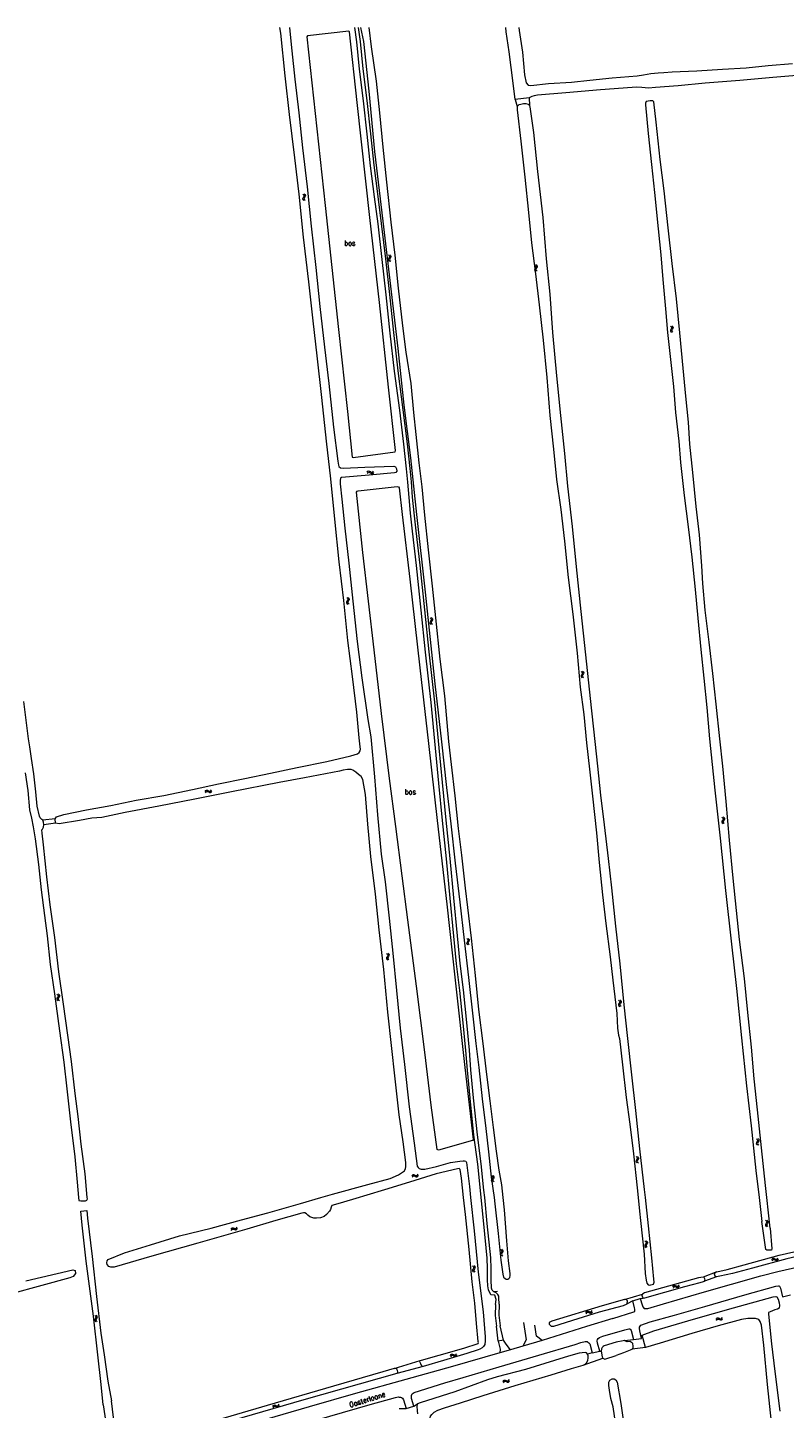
# Model space of a CAD drawing. Header units: metres. Extents: x 189705 to 199106, y 581686 to 588448.
# Tile 415 of 555: x 196269 to 196559, y 587919 to 588448. Entities that reach past the tile are written whole.
import ezdxf

# ---------------------------------------------------------------- set-up
doc = ezdxf.new("R2010")
doc.units = ezdxf.units.M
doc.layers.add('B-WA-OG-GBKN-G', color=7, linetype='Continuous', lineweight=18)
doc.styles.add('Style-STANDARD', font='STANDARD.shx')

msp = doc.modelspace()

# ---------------------------------------------------------------- linework, layer by layer
at = {"layer": 'B-WA-OG-GBKN-G'}
for p, q in [((196374.242, 588383.14), (196374.029, 588382.792)), ((196374.044, 588384.374), (196374.353, 588384.108)), ((196374.453, 588383.497), (196374.242, 588383.14)), ((196374.353, 588384.108), (196374.508, 588383.819)), ((196374.508, 588383.819), (196374.453, 588383.497)), ((196374.733, 588383.219), (196374.522, 588382.869)), ((196374.535, 588384.451), (196374.846, 588384.187)), ((196374.944, 588383.566), (196374.733, 588383.219)), ((196374.846, 588384.187), (196375.002, 588383.9)), ((196375.002, 588383.9), (196374.944, 588383.566)), ((196374.029, 588382.792), (196373.97, 588382.468)), ((196373.97, 588382.468), (196374.13, 588382.171)), ((196374.13, 588382.171), (196374.441, 588381.906)), ((196374.522, 588382.869), (196374.463, 588382.545)), ((196374.463, 588382.545), (196374.62, 588382.248)), ((196374.62, 588382.248), (196374.931, 588381.983)), ((196406.84, 588359.498), (196406.785, 588359.173)), ((196406.785, 588359.173), (196406.947, 588358.878)), ((196406.838, 588361.08), (196407.15, 588360.818)), ((196407.05, 588359.848), (196406.84, 588359.498)), ((196406.947, 588358.878), (196407.261, 588358.616)), ((196407.256, 588360.208), (196407.05, 588359.848)), ((196407.15, 588360.818), (196407.308, 588360.53)), ((196407.308, 588360.53), (196407.256, 588360.208)), ((196407.332, 588359.58), (196407.276, 588359.256)), ((196407.276, 588359.256), (196407.437, 588358.96)), ((196407.328, 588361.162), (196407.641, 588360.902)), ((196407.539, 588359.932), (196407.332, 588359.58)), ((196407.437, 588358.96), (196407.751, 588358.699)), ((196407.747, 588360.282), (196407.539, 588359.932)), ((196407.641, 588360.902), (196407.801, 588360.617)), ((196407.801, 588360.617), (196407.747, 588360.282)), ((196462.922, 588357.32), (196463.233, 588357.058)), ((196463.233, 588357.058), (196463.39, 588356.769)), ((196463.39, 588356.769), (196463.338, 588356.447)), ((196463.411, 588357.402), (196463.725, 588357.141)), ((196463.725, 588357.141), (196463.884, 588356.855)), ((196463.884, 588356.855), (196463.829, 588356.521)), ((196462.921, 588355.738), (196462.865, 588355.414)), ((196462.865, 588355.414), (196463.027, 588355.118)), ((196463.131, 588356.088), (196462.921, 588355.738)), ((196463.027, 588355.118), (196463.34, 588354.856)), ((196463.338, 588356.447), (196463.131, 588356.088)), ((196463.413, 588355.82), (196463.357, 588355.496)), ((196463.357, 588355.496), (196463.517, 588355.2)), ((196463.621, 588356.171), (196463.413, 588355.82)), ((196463.517, 588355.2), (196463.83, 588354.937)), ((196463.829, 588356.521), (196463.621, 588356.171)), ((196514.995, 588332.275), (196514.937, 588331.951)), ((196514.937, 588331.951), (196515.098, 588331.655)), ((196515.208, 588332.624), (196514.995, 588332.275)), ((196515.006, 588333.857), (196515.316, 588333.593)), ((196515.098, 588331.655), (196515.41, 588331.39)), ((196515.417, 588332.982), (196515.208, 588332.624)), ((196515.316, 588333.593), (196515.471, 588333.304)), ((196515.471, 588333.304), (196515.417, 588332.982)), ((196515.488, 588332.354), (196515.43, 588332.03)), ((196515.43, 588332.03), (196515.588, 588331.733)), ((196515.698, 588332.704), (196515.488, 588332.354)), ((196515.496, 588333.936), (196515.808, 588333.673)), ((196515.588, 588331.733), (196515.9, 588331.469)), ((196515.908, 588333.053), (196515.698, 588332.704)), ((196515.808, 588333.673), (196515.965, 588333.386)), ((196515.965, 588333.386), (196515.908, 588333.053)), ((196398.694, 588277.942), (196398.973, 588278.24)), ((196398.747, 588277.448), (196399.028, 588277.744)), ((196398.973, 588278.24), (196399.268, 588278.382)), ((196399.028, 588277.744), (196399.324, 588277.884)), ((196399.268, 588278.382), (196399.598, 588278.307)), ((196399.324, 588277.884), (196399.643, 588277.813)), ((196399.598, 588278.307), (196399.935, 588278.079)), ((196399.643, 588277.813), (196399.99, 588277.585)), ((196399.935, 588278.079), (196400.274, 588277.851)), ((196399.99, 588277.585), (196400.326, 588277.355)), ((196400.274, 588277.851), (196400.594, 588277.776)), ((196400.326, 588277.355), (196400.647, 588277.281)), ((196400.594, 588277.776), (196400.899, 588277.919)), ((196400.647, 588277.281), (196400.952, 588277.425)), ((196400.899, 588277.919), (196401.179, 588278.217)), ((196400.952, 588277.425), (196401.232, 588277.723)), ((196390.848, 588229.809), (196391.158, 588229.545)), ((196391.338, 588229.888), (196391.65, 588229.625)), ((196391.65, 588229.625), (196391.807, 588229.338)), ((196390.837, 588228.227), (196390.779, 588227.903)), ((196390.779, 588227.903), (196390.94, 588227.607)), ((196391.05, 588228.576), (196390.837, 588228.227)), ((196390.94, 588227.607), (196391.252, 588227.342)), ((196391.259, 588228.934), (196391.05, 588228.576)), ((196391.158, 588229.545), (196391.313, 588229.256)), ((196391.313, 588229.256), (196391.259, 588228.934)), ((196391.33, 588228.306), (196391.272, 588227.982)), ((196391.272, 588227.982), (196391.43, 588227.685)), ((196391.54, 588228.656), (196391.33, 588228.306)), ((196391.43, 588227.685), (196391.742, 588227.421)), ((196391.75, 588229.005), (196391.54, 588228.656)), ((196391.807, 588229.338), (196391.75, 588229.005)), ((196422.801, 588220.493), (196422.747, 588220.169)), ((196422.747, 588220.169), (196422.911, 588219.874)), ((196422.794, 588222.075), (196423.107, 588221.814)), ((196423.01, 588220.844), (196422.801, 588220.493)), ((196422.911, 588219.874), (196423.225, 588219.613)), ((196423.215, 588221.205), (196423.01, 588220.844)), ((196423.107, 588221.814), (196423.266, 588221.527)), ((196423.266, 588221.527), (196423.215, 588221.205)), ((196423.293, 588220.577), (196423.239, 588220.253)), ((196423.239, 588220.253), (196423.4, 588219.958)), ((196423.284, 588222.159), (196423.598, 588221.9)), ((196423.499, 588220.93), (196423.293, 588220.577)), ((196423.4, 588219.958), (196423.715, 588219.697)), ((196423.705, 588221.281), (196423.499, 588220.93)), ((196423.598, 588221.9), (196423.759, 588221.615)), ((196423.759, 588221.615), (196423.705, 588221.281)), ((196480.733, 588199.95), (196480.677, 588199.625)), ((196480.677, 588199.625), (196480.838, 588199.329)), ((196480.944, 588200.299), (196480.733, 588199.95)), ((196480.737, 588201.532), (196481.048, 588201.268)), ((196480.838, 588199.329), (196481.151, 588199.066)), ((196481.152, 588200.658), (196480.944, 588200.299)), ((196481.048, 588201.268), (196481.205, 588200.98)), ((196481.205, 588200.98), (196481.152, 588200.658)), ((196481.225, 588200.03), (196481.169, 588199.706)), ((196481.169, 588199.706), (196481.328, 588199.41)), ((196481.434, 588200.381), (196481.225, 588200.03)), ((196481.227, 588201.612), (196481.54, 588201.351)), ((196481.328, 588199.41), (196481.641, 588199.147)), ((196481.643, 588200.73), (196481.434, 588200.381)), ((196481.54, 588201.351), (196481.698, 588201.065)), ((196481.698, 588201.065), (196481.643, 588200.73)), ((196336.643, 588155.572), (196336.881, 588155.903)), ((196336.881, 588155.903), (196337.156, 588156.081)), ((196336.999, 588155.418), (196337.276, 588155.595)), ((196337.156, 588156.081), (196337.493, 588156.05)), ((196337.276, 588155.595), (196337.6, 588155.565)), ((196337.493, 588156.05), (196337.856, 588155.867)), ((196337.6, 588155.565), (196337.973, 588155.384)), ((196337.856, 588155.867), (196338.221, 588155.684)), ((196338.221, 588155.684), (196338.549, 588155.65)), ((196338.549, 588155.65), (196338.833, 588155.831)), ((196338.833, 588155.831), (196339.073, 588156.162)), ((196338.948, 588155.348), (196339.188, 588155.679)), ((196336.759, 588155.089), (196336.999, 588155.418)), ((196337.973, 588155.384), (196338.337, 588155.199)), ((196338.337, 588155.199), (196338.664, 588155.165)), ((196338.664, 588155.165), (196338.948, 588155.348)), ((196534.718, 588145.73), (196535.028, 588145.466)), ((196535.028, 588145.466), (196535.184, 588145.177)), ((196535.184, 588145.177), (196535.13, 588144.855)), ((196535.208, 588145.809), (196535.52, 588145.547)), ((196535.52, 588145.547), (196535.678, 588145.26)), ((196535.678, 588145.26), (196535.621, 588144.926)), ((196534.709, 588144.148), (196534.651, 588143.824)), ((196534.651, 588143.824), (196534.812, 588143.528)), ((196534.921, 588144.497), (196534.709, 588144.148)), ((196534.812, 588143.528), (196535.124, 588143.264)), ((196535.13, 588144.855), (196534.921, 588144.497)), ((196535.201, 588144.227), (196535.144, 588143.903)), ((196535.144, 588143.903), (196535.303, 588143.607)), ((196535.411, 588144.578), (196535.201, 588144.227)), ((196535.303, 588143.607), (196535.615, 588143.342)), ((196535.621, 588144.926), (196535.411, 588144.578)), ((196436.898, 588097.64), (196436.839, 588097.316)), ((196437.11, 588097.988), (196436.898, 588097.64)), ((196436.91, 588099.222), (196437.219, 588098.957)), ((196437.32, 588098.346), (196437.11, 588097.988)), ((196437.219, 588098.957), (196437.374, 588098.667)), ((196437.374, 588098.667), (196437.32, 588098.346)), ((196437.39, 588097.718), (196437.332, 588097.394)), ((196437.332, 588097.394), (196437.49, 588097.097)), ((196437.601, 588098.068), (196437.39, 588097.718)), ((196437.4, 588099.3), (196437.711, 588099.037)), ((196437.811, 588098.416), (196437.601, 588098.068)), ((196437.711, 588099.037), (196437.868, 588098.75)), ((196437.868, 588098.75), (196437.811, 588098.416)), ((196406.36, 588092.269), (196406.149, 588091.92)), ((196406.154, 588093.502), (196406.465, 588093.238)), ((196406.568, 588092.628), (196406.36, 588092.269)), ((196406.465, 588093.238), (196406.621, 588092.949)), ((196406.621, 588092.949), (196406.568, 588092.628)), ((196406.85, 588092.351), (196406.641, 588092)), ((196406.644, 588093.582), (196406.957, 588093.32)), ((196407.059, 588092.7), (196406.85, 588092.351)), ((196406.957, 588093.32), (196407.115, 588093.034)), ((196407.115, 588093.034), (196407.059, 588092.7)), ((196436.839, 588097.316), (196437, 588097.019)), ((196437, 588097.019), (196437.311, 588096.754)), ((196437.49, 588097.097), (196437.802, 588096.832)), ((196406.149, 588091.92), (196406.092, 588091.596)), ((196406.092, 588091.596), (196406.253, 588091.299)), ((196406.253, 588091.299), (196406.565, 588091.036)), ((196406.641, 588092), (196406.584, 588091.676)), ((196406.584, 588091.676), (196406.743, 588091.379)), ((196406.743, 588091.379), (196407.056, 588091.116)), ((196279.794, 588076.33), (196279.741, 588076.005)), ((196279.783, 588077.912), (196280.096, 588077.652)), ((196280.002, 588076.681), (196279.794, 588076.33)), ((196280.206, 588077.042), (196280.002, 588076.681)), ((196280.096, 588077.652), (196280.256, 588077.365)), ((196280.256, 588077.365), (196280.206, 588077.042)), ((196280.286, 588076.415), (196280.232, 588076.091)), ((196280.272, 588077.997), (196280.587, 588077.739)), ((196280.491, 588076.769), (196280.286, 588076.415)), ((196280.696, 588077.12), (196280.491, 588076.769)), ((196280.587, 588077.739), (196280.748, 588077.454)), ((196280.748, 588077.454), (196280.696, 588077.12)), ((196279.741, 588076.005), (196279.906, 588075.711)), ((196279.906, 588075.711), (196280.221, 588075.451)), ((196280.232, 588076.091), (196280.395, 588075.796)), ((196280.395, 588075.796), (196280.71, 588075.536)), ((196495.103, 588074.093), (196495.048, 588073.768)), ((196495.048, 588073.768), (196495.211, 588073.473)), ((196495.097, 588075.675), (196495.41, 588075.413)), ((196495.311, 588074.443), (196495.103, 588074.093)), ((196495.211, 588073.473), (196495.526, 588073.212)), ((196495.517, 588074.803), (196495.311, 588074.443)), ((196495.41, 588075.413), (196495.568, 588075.126)), ((196495.568, 588075.126), (196495.517, 588074.803)), ((196495.594, 588074.176), (196495.54, 588073.852)), ((196495.54, 588073.852), (196495.701, 588073.556)), ((196495.587, 588075.758), (196495.901, 588075.499)), ((196495.801, 588074.528), (196495.594, 588074.176)), ((196495.701, 588073.556), (196496.015, 588073.295)), ((196496.008, 588074.879), (196495.801, 588074.528)), ((196495.901, 588075.499), (196496.061, 588075.213)), ((196496.061, 588075.213), (196496.008, 588074.879)), ((196547.915, 588020.966), (196547.859, 588020.641)), ((196547.859, 588020.641), (196548.02, 588020.345)), ((196548.126, 588021.315), (196547.915, 588020.966)), ((196547.919, 588022.548), (196548.23, 588022.284)), ((196548.02, 588020.345), (196548.333, 588020.082)), ((196548.334, 588021.674), (196548.126, 588021.315)), ((196548.23, 588022.284), (196548.387, 588021.996)), ((196548.387, 588021.996), (196548.334, 588021.674)), ((196548.407, 588021.046), (196548.351, 588020.722)), ((196548.351, 588020.722), (196548.51, 588020.426)), ((196548.616, 588021.397), (196548.407, 588021.046)), ((196548.409, 588022.628), (196548.722, 588022.367)), ((196548.51, 588020.426), (196548.823, 588020.163)), ((196548.825, 588021.746), (196548.616, 588021.397)), ((196548.722, 588022.367), (196548.88, 588022.081)), ((196548.88, 588022.081), (196548.825, 588021.746)), ((196501.782, 588014.129), (196501.727, 588013.804)), ((196501.727, 588013.804), (196501.889, 588013.509)), ((196501.78, 588015.711), (196502.092, 588015.449)), ((196501.992, 588014.479), (196501.782, 588014.129)), ((196501.889, 588013.509), (196502.203, 588013.247)), ((196502.198, 588014.839), (196501.992, 588014.479)), ((196502.092, 588015.449), (196502.25, 588015.161)), ((196502.25, 588015.161), (196502.198, 588014.839)), ((196502.274, 588014.211), (196502.218, 588013.887)), ((196502.218, 588013.887), (196502.379, 588013.591)), ((196502.27, 588015.793), (196502.583, 588015.533)), ((196502.481, 588014.563), (196502.274, 588014.211)), ((196502.379, 588013.591), (196502.693, 588013.33)), ((196502.689, 588014.913), (196502.481, 588014.563)), ((196502.583, 588015.533), (196502.743, 588015.248)), ((196502.743, 588015.248), (196502.689, 588014.913)), ((196415.816, 588008.274), (196416.038, 588008.616)), ((196415.955, 588007.797), (196416.179, 588008.137)), ((196416.038, 588008.616), (196416.304, 588008.807)), ((196416.179, 588008.137), (196416.447, 588008.327)), ((196416.304, 588008.807), (196416.642, 588008.792)), ((196416.447, 588008.327), (196416.773, 588008.313)), ((196416.642, 588008.792), (196417.014, 588008.626)), ((196416.773, 588008.313), (196417.154, 588008.15)), ((196417.014, 588008.626), (196417.387, 588008.461)), ((196417.154, 588008.15), (196417.526, 588007.982)), ((196417.387, 588008.461), (196417.716, 588008.443)), ((196417.526, 588007.982), (196417.854, 588007.965)), ((196417.716, 588008.443), (196417.991, 588008.637)), ((196417.854, 588007.965), (196418.129, 588008.16)), ((196417.991, 588008.637), (196418.215, 588008.979)), ((196418.129, 588008.16), (196418.353, 588008.502)), ((196446.785, 588008.13), (196446.477, 588008.398)), ((196446.664, 588007.16), (196446.878, 588007.508)), ((196446.94, 588007.831), (196446.785, 588008.13)), ((196446.878, 588007.508), (196446.94, 588007.831)), ((196447.276, 588008.202), (196446.968, 588008.47)), ((196447.155, 588007.234), (196447.371, 588007.58)), ((196447.433, 588007.903), (196447.276, 588008.202)), ((196447.371, 588007.58), (196447.433, 588007.903)), ((196446.388, 588006.481), (196446.449, 588006.814)), ((196446.542, 588006.192), (196446.388, 588006.481)), ((196446.449, 588006.814), (196446.664, 588007.16)), ((196446.85, 588005.926), (196446.542, 588006.192)), ((196446.883, 588006.558), (196446.941, 588006.879)), ((196447.035, 588006.267), (196446.883, 588006.558)), ((196446.941, 588006.879), (196447.155, 588007.234)), ((196447.342, 588005.998), (196447.035, 588006.267)), ((196346.473, 587987.847), (196346.68, 587988.198)), ((196346.633, 587987.377), (196346.842, 587987.727)), ((196346.68, 587988.198), (196346.936, 587988.402)), ((196346.842, 587987.727), (196347.101, 587987.928)), ((196346.936, 587988.402), (196347.275, 587988.401)), ((196347.101, 587987.928), (196347.427, 587987.929)), ((196347.275, 587988.401), (196347.654, 587988.252)), ((196347.427, 587987.929), (196347.815, 587987.782)), ((196347.654, 587988.252), (196348.034, 587988.104)), ((196347.815, 587987.782), (196348.194, 587987.631)), ((196348.034, 587988.104), (196348.363, 587988.101)), ((196348.194, 587987.631), (196348.523, 587987.628)), ((196348.363, 587988.101), (196348.629, 587988.307)), ((196348.523, 587987.628), (196348.789, 587987.836)), ((196348.629, 587988.307), (196348.838, 587988.658)), ((196348.789, 587987.836), (196348.997, 587988.188)), ((196551.42, 587989.721), (196551.364, 587989.397)), ((196551.364, 587989.397), (196551.525, 587989.101)), ((196551.63, 587990.071), (196551.42, 587989.721)), ((196551.422, 587991.303), (196551.734, 587991.04)), ((196551.525, 587989.101), (196551.839, 587988.838)), ((196551.838, 587990.43), (196551.63, 587990.071)), ((196551.734, 587991.04), (196551.89, 587990.752)), ((196551.89, 587990.752), (196551.838, 587990.43)), ((196551.912, 587989.803), (196551.856, 587989.478)), ((196551.856, 587989.478), (196552.015, 587989.182)), ((196551.912, 587991.384), (196552.225, 587991.123)), ((196552.12, 587990.154), (196551.912, 587989.803)), ((196552.015, 587989.182), (196552.329, 587988.919)), ((196552.329, 587990.503), (196552.12, 587990.154)), ((196552.225, 587991.123), (196552.384, 587990.837)), ((196552.384, 587990.837), (196552.329, 587990.503)), ((196505.191, 587981.802), (196505.132, 587981.478)), ((196505.132, 587981.478), (196505.292, 587981.181)), ((196505.404, 587982.15), (196505.191, 587981.802)), ((196505.204, 587983.384), (196505.514, 587983.118)), ((196505.292, 587981.181), (196505.603, 587980.916)), ((196505.614, 587982.508), (196505.404, 587982.15)), ((196505.514, 587983.118), (196505.669, 587982.829)), ((196505.669, 587982.829), (196505.614, 587982.508)), ((196505.683, 587981.879), (196505.625, 587981.556)), ((196505.625, 587981.556), (196505.783, 587981.258)), ((196505.894, 587982.229), (196505.683, 587981.879)), ((196505.695, 587983.461), (196506.006, 587983.198)), ((196505.783, 587981.258), (196506.094, 587980.993)), ((196506.105, 587982.577), (196505.894, 587982.229)), ((196506.006, 587983.198), (196506.163, 587982.911)), ((196506.163, 587982.911), (196506.105, 587982.577)), ((196449.789, 587978.52), (196449.732, 587978.196)), ((196449.732, 587978.196), (196449.892, 587977.9)), ((196450, 587978.869), (196449.789, 587978.52)), ((196449.796, 587980.102), (196450.106, 587979.838)), ((196449.892, 587977.9), (196450.205, 587977.636)), ((196450.209, 587979.227), (196450, 587978.869)), ((196450.106, 587979.838), (196450.262, 587979.549)), ((196450.262, 587979.549), (196450.209, 587979.227)), ((196450.281, 587978.6), (196450.224, 587978.276)), ((196450.224, 587978.276), (196450.383, 587977.979)), ((196450.49, 587978.95), (196450.281, 587978.6)), ((196450.286, 587980.181), (196450.598, 587979.92)), ((196450.383, 587977.979), (196450.695, 587977.715)), ((196450.7, 587979.299), (196450.49, 587978.95)), ((196450.598, 587979.92), (196450.756, 587979.633)), ((196450.756, 587979.633), (196450.7, 587979.299)), ((196553.789, 587976.221), (196554.006, 587976.566)), ((196553.935, 587975.746), (196554.154, 587976.09)), ((196554.006, 587976.566), (196554.268, 587976.762)), ((196554.154, 587976.09), (196554.419, 587976.284)), ((196554.268, 587976.762), (196554.607, 587976.752)), ((196554.419, 587976.284), (196554.745, 587976.275)), ((196554.607, 587976.752), (196554.981, 587976.592)), ((196554.745, 587976.275), (196555.129, 587976.118)), ((196554.981, 587976.592), (196555.357, 587976.433)), ((196555.129, 587976.118), (196555.503, 587975.956)), ((196555.357, 587976.433), (196555.686, 587976.42)), ((196555.503, 587975.956), (196555.832, 587975.943)), ((196555.686, 587976.42), (196555.958, 587976.618)), ((196555.832, 587975.943), (196556.104, 587976.143)), ((196555.958, 587976.618), (196556.177, 587976.964)), ((196556.104, 587976.143), (196556.322, 587976.489)), ((196439.106, 587972.288), (196439.05, 587971.963)), ((196439.05, 587971.963), (196439.211, 587971.667)), ((196439.317, 587972.637), (196439.106, 587972.288)), ((196439.11, 587973.87), (196439.421, 587973.606)), ((196439.211, 587971.667), (196439.524, 587971.404)), ((196439.525, 587972.996), (196439.317, 587972.637)), ((196439.421, 587973.606), (196439.578, 587973.318)), ((196439.578, 587973.318), (196439.525, 587972.996)), ((196439.598, 587972.368), (196439.542, 587972.044)), ((196439.542, 587972.044), (196439.701, 587971.748)), ((196439.807, 587972.719), (196439.598, 587972.368)), ((196439.6, 587973.95), (196439.913, 587973.689)), ((196439.701, 587971.748), (196440.014, 587971.485)), ((196440.016, 587973.068), (196439.807, 587972.719)), ((196439.913, 587973.689), (196440.071, 587973.403)), ((196440.071, 587973.403), (196440.016, 587973.068)), ((196515.917, 587965.794), (196516.121, 587966.147)), ((196516.081, 587965.325), (196516.287, 587965.677)), ((196516.121, 587966.147), (196516.375, 587966.353)), ((196516.287, 587965.677), (196516.544, 587965.881)), ((196516.375, 587966.353), (196516.714, 587966.356)), ((196516.544, 587965.881), (196516.87, 587965.885)), ((196516.714, 587966.356), (196517.094, 587966.21)), ((196516.87, 587965.885), (196517.26, 587965.742)), ((196517.094, 587966.21), (196517.476, 587966.066)), ((196517.26, 587965.742), (196517.64, 587965.595)), ((196517.476, 587966.066), (196517.805, 587966.066)), ((196517.64, 587965.595), (196517.969, 587965.595)), ((196517.805, 587966.066), (196518.069, 587966.274)), ((196517.969, 587965.595), (196518.233, 587965.805)), ((196518.069, 587966.274), (196518.274, 587966.628)), ((196518.233, 587965.805), (196518.438, 587966.159)), ((196294.612, 587954.576), (196294.297, 587954.836)), ((196294.775, 587954.281), (196294.612, 587954.576)), ((196295.101, 587954.661), (196294.786, 587954.921)), ((196295.266, 587954.367), (196295.101, 587954.661)), ((196482.547, 587956.004), (196482.769, 587956.346)), ((196482.686, 587955.527), (196482.91, 587955.867)), ((196482.769, 587956.346), (196483.035, 587956.537)), ((196482.91, 587955.867), (196483.178, 587956.057)), ((196483.035, 587956.537), (196483.373, 587956.522)), ((196483.178, 587956.057), (196483.504, 587956.043)), ((196483.373, 587956.522), (196483.745, 587956.356)), ((196483.504, 587956.043), (196483.885, 587955.879)), ((196483.745, 587956.356), (196484.118, 587956.191)), ((196483.885, 587955.879), (196484.257, 587955.712)), ((196484.118, 587956.191), (196484.447, 587956.173)), ((196484.257, 587955.712), (196484.585, 587955.694)), ((196484.447, 587956.173), (196484.722, 587956.367)), ((196484.585, 587955.694), (196484.86, 587955.89)), ((196484.722, 587956.367), (196484.946, 587956.709)), ((196484.86, 587955.89), (196485.084, 587956.232)), ((196294.259, 587952.918), (196294.311, 587953.252)), ((196294.42, 587952.633), (196294.259, 587952.918)), ((196294.311, 587953.252), (196294.516, 587953.603)), ((196294.735, 587952.375), (196294.42, 587952.633)), ((196294.516, 587953.603), (196294.721, 587953.957)), ((196294.721, 587953.957), (196294.775, 587954.281)), ((196294.751, 587953.007), (196294.801, 587953.33)), ((196294.911, 587952.72), (196294.751, 587953.007)), ((196294.801, 587953.33), (196295.005, 587953.691)), ((196295.224, 587952.46), (196294.911, 587952.72)), ((196295.005, 587953.691), (196295.213, 587954.042)), ((196295.213, 587954.042), (196295.266, 587954.367)), ((196532.446, 587953.365), (196532.659, 587953.713)), ((196532.598, 587952.892), (196532.813, 587953.239)), ((196532.659, 587953.713), (196532.919, 587953.912)), ((196532.813, 587953.239), (196533.075, 587953.436)), ((196532.919, 587953.912), (196533.257, 587953.906)), ((196533.075, 587953.436), (196533.401, 587953.431)), ((196533.257, 587953.906), (196533.633, 587953.751)), ((196533.401, 587953.431), (196533.787, 587953.278)), ((196533.633, 587953.751), (196534.011, 587953.596)), ((196533.787, 587953.278), (196534.163, 587953.121)), ((196534.011, 587953.596), (196534.34, 587953.588)), ((196534.163, 587953.121), (196534.493, 587953.113)), ((196534.34, 587953.588), (196534.61, 587953.789)), ((196534.493, 587953.113), (196534.762, 587953.316)), ((196534.61, 587953.789), (196534.824, 587954.137)), ((196534.762, 587953.316), (196534.976, 587953.664)), ((196430.606, 587939.495), (196430.812, 587939.847)), ((196430.766, 587939.025), (196430.974, 587939.375)), ((196430.812, 587939.847), (196431.068, 587940.05)), ((196430.974, 587939.375), (196431.233, 587939.577)), ((196431.068, 587940.05), (196431.407, 587940.05)), ((196431.233, 587939.577), (196431.559, 587939.578)), ((196431.407, 587940.05), (196431.786, 587939.902)), ((196431.559, 587939.578), (196431.948, 587939.432)), ((196431.786, 587939.902), (196432.166, 587939.754)), ((196431.948, 587939.432), (196432.327, 587939.282)), ((196432.166, 587939.754), (196432.496, 587939.751)), ((196432.327, 587939.282), (196432.656, 587939.279)), ((196432.496, 587939.751), (196432.761, 587939.957)), ((196432.656, 587939.279), (196432.921, 587939.487)), ((196432.761, 587939.957), (196432.97, 587940.309)), ((196432.921, 587939.487), (196433.13, 587939.839)), ((196450.79, 587929.549), (196450.995, 587929.902)), ((196450.953, 587929.08), (196451.159, 587929.431)), ((196450.995, 587929.902), (196451.25, 587930.106)), ((196451.159, 587929.431), (196451.417, 587929.634)), ((196451.25, 587930.106), (196451.589, 587930.108)), ((196451.417, 587929.634), (196451.743, 587929.637)), ((196451.589, 587930.108), (196451.968, 587929.962)), ((196451.743, 587929.637), (196452.132, 587929.493)), ((196451.968, 587929.962), (196452.349, 587929.816)), ((196452.132, 587929.493), (196452.512, 587929.344)), ((196452.349, 587929.816), (196452.679, 587929.815)), ((196452.512, 587929.344), (196452.842, 587929.343)), ((196452.679, 587929.815), (196452.944, 587930.022)), ((196452.842, 587929.343), (196453.106, 587929.553)), ((196452.944, 587930.022), (196453.15, 587930.375)), ((196453.106, 587929.553), (196453.312, 587929.906)), ((196362.556, 587919.974), (196362.756, 587920.329)), ((196362.725, 587919.507), (196362.927, 587919.861)), ((196362.756, 587920.329), (196363.008, 587920.538)), ((196362.927, 587919.861), (196363.182, 587920.068)), ((196363.008, 587920.538), (196363.347, 587920.544)), ((196363.182, 587920.068), (196363.508, 587920.075)), ((196363.347, 587920.544), (196363.728, 587920.403)), ((196363.508, 587920.075), (196363.899, 587919.936)), ((196363.728, 587920.403), (196364.111, 587920.262)), ((196363.899, 587919.936), (196364.281, 587919.793)), ((196364.111, 587920.262), (196364.441, 587920.265)), ((196364.281, 587919.793), (196364.61, 587919.796)), ((196364.441, 587920.265), (196364.703, 587920.476)), ((196364.61, 587919.796), (196364.871, 587920.009)), ((196364.703, 587920.476), (196364.904, 587920.832)), ((196364.871, 587920.009), (196365.073, 587920.365))]:
    msp.add_line(p, q, dxfattribs=at)
at = {"layer": 'B-WA-OG-GBKN-G', "flags": 128}
for points in [[(196279.592, 588145.885), (196282.426, 588146.701), (196291.047, 588148.472), (196300.397, 588150.211), (196310.184, 588152.184), (196320.765, 588154.078), (196331.686, 588156.317), (196341.675, 588158.537), (196351.768, 588160.594), (196361.685, 588162.554), (196371.81, 588164.752), (196383.228, 588167.097), (196392.439, 588169.212), (196394.979, 588169.989), (196395.614, 588170.515), (196396.052, 588171.173), (196396.093, 588171.786), (196396.056, 588172.622), (196395.674, 588176.087), (196394.752, 588185.894), (196393.093, 588199.649), (196391.35, 588213.412), (196389.736, 588228.677), (196387.995, 588243.512), (196386.339, 588259.816), (196384.748, 588275.388), (196383.108, 588289.817), (196381.37, 588306.515), (196379.58, 588322.468), (196378.049, 588335.888), (196376.381, 588350.827), (196374.299, 588367.841), (196372.625, 588384.342), (196370.915, 588398.229), (196368.883, 588414.942), (196367.207, 588429.75), (196365.55, 588445.983), (196365.272, 588448.172)], [(196368.895, 588448.172), (196368.894, 588448.133), (196369.863, 588439.273), (196371.018, 588428.444), (196372.462, 588415.534), (196373.921, 588402.081), (196375.635, 588387.155), (196377.282, 588372.079), (196379.061, 588356.277), (196380.618, 588341.379), (196382.359, 588325.786), (196383.97, 588311.795), (196385.767, 588295.136), (196387.452, 588282.08), (196387.7, 588280.581), (196387.873, 588280.083), (196388.424, 588279.568), (196389.566, 588279.414), (196397.826, 588279.787), (196408.916, 588280.175), (196409.561, 588279.901), (196409.914, 588279.16), (196410.024, 588278.315), (196409.705, 588277.704), (196409.194, 588277.59), (196399.505, 588276.707), (196388.862, 588275.884), (196388.474, 588275.521), (196388.289, 588274.634), (196388.396, 588273.378), (196388.953, 588267.509), (196390.138, 588256.425), (196391.624, 588242.985), (196393.243, 588228.491), (196394.9, 588213.03)], [(196375.802, 588445.036), (196375.546, 588444.631), (196382.541, 588380.064), (196387.677, 588332.587), (196391.126, 588301.079), (196392.958, 588283.609), (196393.39, 588283.48), (196409.413, 588285.637), (196409.619, 588286.144), (196406.875, 588310.43), (196403.429, 588342.828), (196399.755, 588375.379), (196394.885, 588419.449), (196391.925, 588446.583), (196391.646, 588446.788), (196375.802, 588445.036)], [(196442.361, 588000), (196442.09, 588002.704), (196441.06, 588012.794), (196439.643, 588023.89), (196438.141, 588038.066), (196437.099, 588048.811), (196436.547, 588056.326), (196435.504, 588066.947), (196434.204, 588079.37), (196432.998, 588089.476), (196431.929, 588100.119), (196430.562, 588114.75), (196429.151, 588129.753), (196427.617, 588144.496), (196426.209, 588158.807), (196424.905, 588172.103), (196423.231, 588189.599), (196421.103, 588208.887), (196419.368, 588224.977), (196417.579, 588242.134), (196416.099, 588255.303), (196415.297, 588262.145), (196414.757, 588268.179), (196414.278, 588274.107), (196413.735, 588279.205), (196412.789, 588288.566), (196411.173, 588301.624), (196409.212, 588316.528), (196407.554, 588331.179), (196405.937, 588345.789), (196404.442, 588359.392), (196402.855, 588372.97), (196401.573, 588383.318), (196400.015, 588395.289), (196398.677, 588407.346), (196397.287, 588420.081), (196395.79, 588432.259), (196394.75, 588442.721), (196393.959, 588448.172)], [(196443.755, 588000), (196443.47, 588002.844), (196442.438, 588012.953), (196441.022, 588024.051), (196439.522, 588038.206), (196438.482, 588048.929), (196437.93, 588056.445), (196436.885, 588067.087), (196435.583, 588079.524), (196434.377, 588089.627), (196433.31, 588100.253), (196431.944, 588114.879), (196430.532, 588129.89), (196428.998, 588144.636), (196427.59, 588158.943), (196426.286, 588172.237), (196424.611, 588189.741), (196422.483, 588209.037), (196420.749, 588225.123), (196418.959, 588242.284), (196417.478, 588255.462), (196416.677, 588262.288), (196416.14, 588268.297), (196415.661, 588274.219), (196415.128, 588279.346), (196414.18, 588288.723), (196412.562, 588301.801), (196410.602, 588316.698), (196408.946, 588331.335), (196407.329, 588345.942), (196405.834, 588359.55), (196404.245, 588373.138), (196402.962, 588383.494), (196401.405, 588395.456), (196400.068, 588407.5), (196398.677, 588420.242), (196397.182, 588432.414), (196396.142, 588442.874), (196395.37, 588448.172)], [(196396.102, 588448.172), (196397.353, 588442.805), (196399.36, 588423.882), (196401.525, 588400.735), (196404.68, 588374.037), (196407.91, 588346.919), (196410.429, 588325.299), (196412.803, 588303.575), (196415.282, 588283.432), (196417.565, 588261.722), (196420.915, 588231.871), (196424.598, 588196.761), (196427.203, 588174.526), (196429.095, 588157.075), (196430.788, 588143.167), (196432.477, 588128.091), (196434.245, 588113.197), (196435.864, 588098.604), (196437.574, 588084.259), (196439.091, 588070.606), (196440.372, 588059.048), (196441.529, 588049.865), (196442.802, 588037.844), (196444.188, 588026.468), (196445.182, 588017.54), (196446.253, 588007.822), (196447.343, 588000)], [(196450.835, 588000), (196450.323, 588004.824), (196449.255, 588010.555), (196448.269, 588017.754), (196447.086, 588026.859), (196445.847, 588037.014), (196444.595, 588047.104), (196443.223, 588059.001), (196441.548, 588072.094), (196440.199, 588085.094), (196438.671, 588099.334), (196437.293, 588111.154), (196436.347, 588118.542), (196435.049, 588131.124), (196433.745, 588141.351), (196432.473, 588153.882), (196430.997, 588165.897), (196429.957, 588174.662), (196428.455, 588192.202), (196426.733, 588206.272), (196424.981, 588222.054), (196423.759, 588234.217), (196422.219, 588248.148), (196420.824, 588261.358), (196419.767, 588272.2), (196418.573, 588281.44), (196417.451, 588292.308), (196416.628, 588300.702), (196415.607, 588311.798), (196413.665, 588323.83), (196412.334, 588333.954), (196410.74, 588348.356), (196409.45, 588360.977), (196407.893, 588373.627), (196406.294, 588389.01), (196404.815, 588402.424), (196403.582, 588415.502), (196402.282, 588427.679), (196400.349, 588440.783), (196399.489, 588448.172)], [(196455.413, 588420.572), (196454.605, 588426.907), (196453.147, 588438.948), (196451.978, 588446.62), (196451.841, 588448.172)], [(196456.825, 588448.172), (196456.91, 588447.028), (196458.271, 588438.812), (196459.058, 588430.078), (196459.698, 588427), (196460.384, 588426.151), (196461.462, 588426.057), (196468.266, 588426.704), (196477.03, 588427.269), (196484.031, 588428.005), (196492.583, 588428.945), (196502.265, 588429.724), (196504.622, 588430.141), (196507.444, 588430.659), (196510.257, 588430.877), (196512.382, 588430.983), (196515.594, 588431.197), (196518.726, 588431.339), (196525.07, 588431.637), (196534.934, 588432.291), (196543.926, 588432.807), (196552.478, 588433.629), (196561.8, 588434.489)], [(196566.853, 588430.145), (196564.945, 588430.017), (196554.19, 588429.045), (196541.511, 588427.919), (196528.323, 588426.87), (196517.914, 588425.849), (196509.201, 588425.218), (196506.513, 588425.032), (196503.939, 588425.192), (196501.868, 588425.347), (196500.259, 588425.283), (196488.131, 588424.303), (196474.917, 588423.241), (196464.05, 588422.282), (196462.728, 588422.032), (196461.797, 588421.726), (196460.773, 588421.31)], [(196460.773, 588421.31), (196455.413, 588420.572)], [(196455.413, 588420.572), (196456.259, 588417.901)], [(196460.773, 588421.31), (196460.977, 588418.383)], [(196512.538, 588385.694), (196510.995, 588397.663), (196509.452, 588412.013), (196508.604, 588419.753), (196508.202, 588420.097), (196507.202, 588420.125), (196506.39, 588420.041), (196505.597, 588419.819), (196505.383, 588419.213), (196505.436, 588418.532), (196506.401, 588407.672), (196507.702, 588395.685), (196508.852, 588384.974), (196510.287, 588371.057), (196511.26, 588361.125), (196512.06, 588351.679), (196513.035, 588340.466), (196513.825, 588331.327), (196514.952, 588321.06), (196516.111, 588310.663), (196516.952, 588300.674), (196518.119, 588289.714), (196518.872, 588281.523), (196520.234, 588268.993), (196521.744, 588256.892), (196523.199, 588245.329), (196524.491, 588232.904), (196525.454, 588221.913), (196526.6, 588210.006), (196527.792, 588199.013), (196528.897, 588187.707), (196529.971, 588175.784), (196531.981, 588156.029)], [(196460.977, 588418.383), (196460.587, 588418.681), (196459.681, 588419.022), (196458.661, 588418.946), (196457.581, 588418.772), (196456.82, 588418.537), (196456.259, 588417.901)], [(196456.259, 588417.901), (196456.262, 588416.679), (196457.622, 588404.71), (196459.156, 588390.845), (196460.568, 588377.314), (196461.75, 588365.779), (196463.182, 588353.804), (196464.688, 588341.965), (196466.165, 588328.434), (196467.545, 588314.164), (196468.778, 588299.576), (196470.104, 588286.634), (196471.273, 588275.093), (196472.885, 588263.547), (196474.401, 588251.408), (196475.758, 588237.531), (196477.578, 588223.441), (196479.148, 588208.523), (196480.356, 588195.503), (196481.808, 588185.09), (196482.784, 588174.203), (196483.917, 588164.05)], [(196477.366, 588257.128), (196475.669, 588272.466), (196474.419, 588285.087), (196472.995, 588299.579), (196471.407, 588314.771), (196469.884, 588331.356), (196468.808, 588346.028), (196467.469, 588359.624), (196466.128, 588375.39), (196464.157, 588393.116), (196462.547, 588407.962), (196461.207, 588417.799), (196460.977, 588418.383)], [(196551.858, 588000), (196551.345, 588004.664), (196549.875, 588019.002), (196548.355, 588033.62), (196547.016, 588045.505), (196545.971, 588057.578), (196544.61, 588070.93), (196543.287, 588083.859), (196541.473, 588098.83), (196540.341, 588109.918), (196539.01, 588122.305), (196537.587, 588136.904), (196536.367, 588151.692), (196535.098, 588165.272), (196533.84, 588175.747), (196532.497, 588188.977), (196531.194, 588200.807), (196529.774, 588212.717), (196528.305, 588224.954), (196527.433, 588235.238), (196526.995, 588242.027), (196526.072, 588253.907), (196524.826, 588264.762), (196523.532, 588277.704), (196522.352, 588288.644), (196521.818, 588297.082), (196520.857, 588306.941), (196519.858, 588317.658), (196518.532, 588331.273), (196517.278, 588344.299), (196515.676, 588357.825), (196514.082, 588371.443), (196512.538, 588385.694)], [(196394.604, 588270.181), (196394.885, 588270.586), (196395.267, 588270.686), (196410.246, 588272.365), (196410.652, 588272.262), (196410.931, 588271.93), (196412.107, 588261.656), (196415.001, 588236.911), (196418.923, 588202.885), (196422.231, 588173.945), (196425.588, 588144.446), (196429.239, 588112.454), (196432.47, 588083.311), (196436.191, 588049.794), (196439.302, 588022.278), (196439.045, 588021.847), (196426.041, 588018.201), (196425.584, 588018.457), (196423.292, 588035.371), (196420.786, 588055.716), (196417.615, 588080.945), (196414.267, 588106.454), (196412.127, 588123.188), (196409.64, 588142.161), (196407.253, 588160.574), (196405.188, 588177.08), (196404.232, 588185.395), (196401.388, 588209.809), (196397.098, 588247.091), (196394.604, 588270.181)], [(196505.372, 588000), (196505.037, 588003.122), (196503.179, 588018.622), (196501.665, 588033.378), (196500.155, 588047.038), (196498.658, 588060.912), (196497.211, 588073.776), (196495.654, 588089.484), (196494.054, 588103.927), (196492.527, 588118.696), (196491.258, 588129.869), (196489.694, 588142.83), (196488.262, 588154.128), (196487.124, 588165.229), (196486.059, 588174.744), (196484.358, 588191.187), (196482.542, 588207.944), (196480.764, 588224.544), (196478.983, 588241.556), (196477.366, 588257.128)], [(196394.9, 588213.03), (196396.636, 588199.117), (196398.936, 588183.088), (196400.151, 588176.473), (196401.485, 588161.166), (196402.706, 588146.601), (196404.128, 588131.486), (196405.62, 588120.972), (196407.156, 588107.058), (196408.497, 588093.607), (196409.986, 588079.308), (196411.403, 588064.944), (196413.044, 588051.023), (196414.847, 588034.792), (196416.67, 588020.799), (196417.919, 588012.079), (196418.257, 588011.57), (196418.602, 588011.158), (196419.345, 588010.829), (196420.075, 588010.828), (196420.865, 588010.904), (196425.233, 588011.91), (196430.626, 588013.377), (196434.203, 588013.961), (196435.495, 588014.134), (196435.997, 588014.107), (196436.577, 588013.903), (196436.759, 588013.478), (196437.903, 588004.302), (196438.355, 588000)], [(196274.387, 588144.535), (196274.029, 588144.829), (196273.729, 588145.077), (196273.326, 588145.507), (196273.052, 588146.126), (196272.222, 588149.931), (196271.62, 588155.463), (196270.941, 588162.356), (196269.969, 588168.227), (196269.347, 588172.71), (196268.88, 588175.72), (196267.119, 588190.015)], [(196267.639, 588162.678), (196268.611, 588155.993), (196269.289, 588148.579), (196270.035, 588145.288), (196270.684, 588142.082), (196271.404, 588137.404), (196272.699, 588127.605), (196273.786, 588117.825), (196274.97, 588108.098), (196276.006, 588100.305), (196277.242, 588089.222), (196278.849, 588078.068), (196280.786, 588063.883), (196282.457, 588051.908), (196283.524, 588041.711), (196284.999, 588029), (196286.637, 588015.656), (196287.528, 588005.864), (196288.1, 588000)], [(196380.914, 588000), (196385.373, 588001.295), (196398.895, 588005.024), (196407.468, 588007.364), (196410.675, 588008.706), (196412.969, 588010.22), (196413.415, 588011.132), (196413.586, 588011.804), (196413.563, 588012.946), (196413.532, 588013.396), (196412.483, 588021.326), (196411.022, 588031.71), (196409.434, 588045.494), (196408.045, 588058.266), (196406.643, 588070.966), (196405.056, 588087.398), (196403.314, 588102.52), (196401.882, 588116.238), (196400.159, 588130.655), (196399.01, 588143.029), (196398.036, 588154.442), (196397.046, 588160.128), (196396.455, 588161.304), (196395.426, 588162.096), (196394.293, 588162.947), (196393.232, 588163.785), (196392.548, 588163.995), (196391.184, 588163.986), (196389.552, 588163.723), (196388.149, 588163.374), (196382.724, 588162.26), (196374.695, 588160.793), (196364.972, 588158.972), (196346.682, 588155.423), (196332.647, 588152.581), (196318.866, 588149.992), (196305.945, 588147.527), (196296.972, 588145.567), (196293.194, 588145.328), (196288.476, 588144.479), (196280.586, 588143.117)], [(196483.917, 588164.05), (196485.11, 588153.804), (196486.554, 588139.694), (196487.62, 588128.306), (196488.886, 588116.011), (196490.136, 588104.955), (196491.812, 588092.215), (196492.93, 588083.313), (196494.358, 588070.489), (196494.695, 588064.831), (196495.06, 588062.233), (196495.383, 588060.954), (196496.629, 588050.877), (196498.011, 588038.274), (196499.329, 588028.158), (196500.812, 588016.795), (196502.233, 588003.723), (196502.587, 588000)], [(196531.981, 588156.029), (196533.968, 588137.723), (196536.062, 588117.648), (196538.428, 588097.064), (196540.334, 588080.05), (196542.177, 588061.248), (196544.099, 588042.825), (196545.885, 588027.435), (196547.752, 588010.382), (196548.93, 588000)], [(196279.083, 588145.117), (196274.387, 588144.535)], [(196279.083, 588145.117), (196279.592, 588145.885)], [(196279.238, 588143.442), (196279.083, 588145.117)], [(196273.986, 588140.822), (196274.228, 588141.187), (196274.606, 588141.838), (196274.698, 588142.822)], [(196291.394, 588000), (196290.606, 588009.125), (196289.123, 588020.436), (196287.874, 588031.115), (196286.741, 588039.846), (196285.408, 588052.081), (196283.957, 588062.168), (196282.253, 588074.111), (196280.478, 588086.516), (196278.951, 588099.573), (196277.162, 588112.168), (196275.907, 588122.879), (196274.588, 588135.154), (196274.083, 588139.637), (196273.986, 588140.822)], [(196274.698, 588142.822), (196274.608, 588143.812), (196274.387, 588144.535)], [(196279.238, 588143.442), (196274.698, 588142.822)], [(196280.586, 588143.117), (196279.238, 588143.442)], [(196435.668, 588000), (196434.844, 588007.481), (196434.311, 588010.712), (196433.934, 588011.098), (196433.288, 588011.041), (196425.095, 588009.053), (196416.972, 588006.517), (196406.641, 588003.301), (196397.33, 588000.527), (196395.589, 588000)], [(196288.1, 588000), (196288.213, 587998.84), (196288.904, 587998.716), (196289.77, 587998.715), (196290.682, 587998.78), (196291.288, 587998.988), (196291.438, 587999.489), (196291.394, 588000)], [(196395.589, 588000), (196388.398, 587997.823), (196385.218, 587996.918), (196384.858, 587996.299), (196384.672, 587995.406), (196384.279, 587994.82), (196383.121, 587993.576), (196382.219, 587992.77), (196380.841, 587992.219), (196379.281, 587992.079), (196378.211, 587992.147), (196376.771, 587992.608), (196376.002, 587993.217), (196375.475, 587993.825), (196374.863, 587994.166), (196374.322, 587994.167), (196373.643, 587994.012), (196363.725, 587991.246), (196352.572, 587987.896), (196333.787, 587982.55), (196316.197, 587977.546), (196301.65, 587973.363), (196300.462, 587973.307), (196299.615, 587973.603), (196299.036, 587974.368), (196298.927, 587974.995), (196299.06, 587975.745), (196299.459, 587976.239), (196305.644, 587978.82), (196315.595, 587981.86), (196326.807, 587985.308), (196338.957, 587988.317), (196350.552, 587991.411), (196360.666, 587994.118)], [(196360.666, 587994.118), (196373.13, 587997.739), (196380.914, 588000)], [(196438.355, 588000), (196439.691, 587987.281), (196441.287, 587971.462), (196443.12, 587956.268), (196443.923, 587946.623), (196443.964, 587945.116), (196443.746, 587943.727), (196443.326, 587943.004), (196442.77, 587942.503), (196441.868, 587941.931), (196441.28, 587941.711), (196436.944, 587940.267), (196427.927, 587937.629), (196420.105, 587935.353)], [(196435.769, 587942.371), (196441.248, 587944.099), (196441.373, 587944.444), (196441.295, 587944.869), (196440.674, 587951.74), (196439.964, 587959.532), (196438.987, 587967.71), (196437.754, 587980.155), (196436.38, 587993.541), (196435.668, 588000)], [(196447.636, 587962.663), (196446.108, 587962.689), (196445.241, 587964.646), (196444.926, 587966.153), (196444.839, 587968.51), (196444.885, 587972.833), (196444.724, 587976.766), (196443.366, 587989.951), (196442.361, 588000)], [(196447.149, 587964.033), (196446.636, 587964.53), (196446.415, 587965.274), (196446.227, 587968.495), (196446.273, 587972.854), (196446.109, 587976.865), (196444.747, 587990.091), (196443.755, 588000)], [(196447.343, 588000), (196447.681, 587997.575), (196448.897, 587986.246), (196449.96, 587975.993), (196450.696, 587970.719), (196450.974, 587969.505), (196451.559, 587968.962), (196451.937, 587968.752), (196452.622, 587968.77), (196452.949, 587968.952), (196453.42, 587969.394), (196453.533, 587970.203), (196453.515, 587970.966)], [(196453.515, 587970.966), (196452.843, 587975.731), (196452.302, 587983.47), (196451.335, 587995.295), (196450.835, 588000)], [(196502.587, 588000), (196503.084, 587994.763), (196503.531, 587991.206), (196504.874, 587978.264), (196505.305, 587970.956), (196505.689, 587968.365), (196505.908, 587967.235), (196506.402, 587966.582), (196507.022, 587966.436), (196507.479, 587966.513), (196508.458, 587966.857), (196508.675, 587967.633), (196508.626, 587968.801), (196507.774, 587976.958), (196506.54, 587989.123), (196505.372, 588000)], [(196548.93, 588000), (196549.977, 587990.777)], [(196553.148, 587988.283), (196551.858, 588000)], [(196288.905, 587994.744), (196291.238, 587994.987)], [(196297.478, 587920.575), (196296.78, 587928.431), (196295.449, 587939.772), (196293.731, 587954.566), (196291.025, 587975.661), (196289.45, 587989.487), (196288.905, 587994.744)], [(196291.238, 587994.987), (196291.539, 587992.1), (196293.29, 587977.487), (196294.965, 587962.111), (196296.54, 587948.057), (196297.838, 587939.729), (196299.304, 587929.609), (196300.634, 587922.135)], [(196553.148, 587988.283), (196553.819, 587980.37), (196553.686, 587979.889), (196551.949, 587979.825), (196551.585, 587980.075), (196549.977, 587990.777)], [(196532.732, 587971.572), (196536.672, 587972.455), (196543.258, 587974.272), (196556.607, 587977.908), (196568.989, 587980.731), (196576.718, 587982.471), (196578.752, 587982.95), (196579.235, 587983.026)], [(196579.511, 587980.865), (196573.791, 587979.91), (196559.553, 587976.53), (196546.356, 587972.996), (196538.804, 587970.977), (196533.948, 587969.842), (196532.601, 587969.692)], [(196267.906, 587968.144), (196285.874, 587972.355), (196286.703, 587972.003), (196286.94, 587970.958), (196285.943, 587969.703), (196284.682, 587969.253), (196250.967, 587960.097)], [(196503.359, 587961.283), (196504.092, 587958.969), (196504.395, 587958.181), (196504.852, 587957.494), (196505.512, 587957.493), (196506.326, 587957.568), (196512.25, 587959.285), (196527.99, 587963.856), (196538.39, 587966.861), (196549.578, 587970.069), (196556.087, 587971.709), (196570.173, 587974.885)], [(196532.732, 587971.572), (196527.442, 587969.549)], [(196532.601, 587969.692), (196532.093, 587969.896), (196531.789, 587970.608), (196532.121, 587971.243), (196532.732, 587971.572)], [(196503.814, 587946.036), (196503.209, 587948.934), (196503.109, 587949.798), (196503.161, 587950.382), (196503.314, 587950.738), (196503.671, 587951.118), (196507.13, 587952.408), (196516.563, 587955.009), (196528.183, 587958.291), (196543.516, 587962.711), (196555.365, 587966.069), (196556.331, 587966.22), (196556.535, 587966.169), (196556.712, 587966.041), (196556.941, 587965.837), (196557.143, 587965.253), (196557.95, 587962.024), (196561.027, 587962.705)], [(196504.452, 587961.459), (196505.088, 587961.534), (196520.471, 587965.877), (196526.294, 587967.518), (196527.642, 587967.821), (196528.074, 587967.998)], [(196527.442, 587969.549), (196525.662, 587969.298), (196505.066, 587963.516)], [(196528.074, 587967.998), (196528.227, 587968.328), (196528.177, 587968.836), (196527.924, 587969.396), (196527.442, 587969.549)], [(196532.601, 587969.692), (196528.074, 587967.998)], [(196447.149, 587964.033), (196448.66, 587964.15)], [(196447.234, 587963.95), (196447.149, 587964.033)], [(196448.844, 587962.859), (196448.153, 587963.572), (196447.234, 587963.95)], [(196447.871, 587959.025), (196448.126, 587960.94), (196447.636, 587962.663)], [(196448.762, 587962.85), (196448.844, 587962.859)], [(196449.218, 587961.627), (196449.114, 587962.268), (196448.844, 587962.859)], [(196449.287, 587959.139), (196449.218, 587961.627)], [(196497.295, 587961.011), (196488.812, 587958.566), (196469.504, 587952.71), (196468.523, 587952.094), (196468.491, 587951.531), (196469.227, 587950.787), (196470.204, 587950.752), (196479.548, 587953.637), (196487.705, 587956.232), (196496.927, 587958.643), (196498.382, 587959.317)], [(196492.824, 587953.628), (196500.961, 587956.205), (196501.343, 587956.484), (196501.369, 587956.84), (196501.369, 587957.221), (196501.243, 587957.755), (196500.511, 587960.399)], [(196497.295, 587961.011), (196504.277, 587963.06)], [(196498.382, 587959.317), (196498.536, 587960.412), (196498.035, 587960.977), (196497.295, 587961.011)], [(196500.511, 587960.399), (196498.382, 587959.317)], [(196500.511, 587960.399), (196503.359, 587961.283)], [(196503.359, 587961.283), (196504.452, 587961.459)], [(196504.277, 587963.06), (196504.048, 587962.577), (196504.097, 587961.968), (196504.452, 587961.459)], [(196504.092, 587947.314), (196508.65, 587948.894), (196523.831, 587953.395), (196539.097, 587957.817), (196554.355, 587961.979), (196555.308, 587962.087), (196555.732, 587961.995), (196556.291, 587961.087), (196556.665, 587959.663), (196556.78, 587958.678), (196556.627, 587957.667), (196555.948, 587957.303), (196554.975, 587956.986), (196553.198, 587956.234), (196552.571, 587955.968), (196552.57, 587955.348), (196553.682, 587944.019), (196555.037, 587933.322), (196556.895, 587918.135)], [(196505.066, 587963.516), (196504.277, 587963.06)], [(196447.871, 587959.025), (196447.726, 587954.867), (196448.22, 587950.736)], [(196449.287, 587959.139), (196449.12, 587954.996), (196449.637, 587950.882)], [(196448.871, 587945.02), (196448.22, 587950.736)], [(196450.91, 587945.358), (196449.637, 587950.882)], [(196458.603, 587952.109), (196459.712, 587945.54), (196458.407, 587943.054)], [(196465.769, 587945.281), (196463.582, 587946.852), (196462.957, 587951.171)], [(196482.779, 587950.597), (196465.769, 587945.281)], [(196492.824, 587953.628), (196482.779, 587950.597)], [(196487.896, 587941.11), (196487.037, 587944.211), (196486.912, 587945.152), (196486.989, 587945.583), (196487.269, 587946.015), (196487.778, 587946.395), (196489.05, 587946.876), (196497.441, 587949.376), (196499.043, 587949.78), (196499.475, 587949.728), (196499.703, 587949.499), (196499.906, 587949.042), (196500.738, 587945.584)], [(196553.753, 587913.906), (196552.193, 587928.433), (196550.745, 587943.404), (196549.898, 587951.066), (196549.412, 587952.561), (196548.794, 587953.261), (196547.614, 587953.629), (196546.44, 587953.659), (196544.6, 587953.624), (196542.257, 587953.291), (196533.227, 587950.829), (196523.159, 587947.946), (196511.007, 587944.278), (196505.399, 587942.561)], [(196415.737, 587923.07), (196415.662, 587923.68), (196415.637, 587924.214), (196415.893, 587924.798), (196416.681, 587925.355), (196428.531, 587928.993), (196435.473, 587931.115), (196449.28, 587935.156), (196464.537, 587939.652), (196478.497, 587943.744), (196480.582, 587944.426), (196482.235, 587944.906), (196482.667, 587944.905), (196483.048, 587944.854), (196483.353, 587944.675), (196483.657, 587944.395), (196484.012, 587943.962), (196484.997, 587940.505)], [(196450.91, 587945.358), (196448.871, 587945.02)], [(196448.871, 587945.02), (196449.723, 587941.945), (196449.497, 587940.5)], [(196453.663, 587941.708), (196451.926, 587943.792), (196450.91, 587945.358)], [(196465.769, 587945.281), (196458.407, 587943.054)], [(196497.408, 587945.235), (196496.849, 587945.185), (196494.103, 587944.554), (196489.551, 587943.216), (196489.144, 587942.912), (196488.838, 587942.531), (196488.558, 587941.998), (196488.455, 587941.185)], [(196497.408, 587945.235), (196500.738, 587945.584)], [(196499.618, 587944.824), (196498.373, 587944.801), (196497.789, 587944.98), (196497.408, 587945.235)], [(196499.618, 587944.824), (196500.025, 587944.645), (196500.38, 587944.264), (196500.555, 587942.967), (196500.554, 587942.358), (196500.325, 587941.926)], [(196500.738, 587945.584), (196503.814, 587946.036)], [(196503.814, 587946.036), (196504.092, 587947.314)], [(196505.399, 587942.561), (196504.092, 587947.314)], [(196483.217, 587940.076), (196482.786, 587940.484), (196482.227, 587940.662), (196479.914, 587940.438), (196475.846, 587939.276), (196470.455, 587937.609), (196459.444, 587934.198), (196448.562, 587931.321), (196444.773, 587930.235), (196432.362, 587925.607), (196418.961, 587921.362), (196418.046, 587920.957)], [(196419.067, 587937.548), (196419.55, 587937.684), (196426.314, 587939.591), (196435.769, 587942.371)], [(196449.497, 587940.5), (196431.364, 587935.317)], [(196453.663, 587941.708), (196449.497, 587940.5)], [(196458.407, 587943.054), (196453.663, 587941.708)], [(196481.507, 587935.81), (196482.245, 587936.19), (196482.754, 587936.748), (196483.238, 587937.637), (196483.443, 587938.577), (196483.419, 587939.339), (196483.217, 587940.076)], [(196484.997, 587940.505), (196483.217, 587940.076)], [(196484.997, 587940.505), (196487.896, 587941.11)], [(196487.896, 587941.11), (196488.455, 587941.185)], [(196488.455, 587941.185), (196488.781, 587938.974), (196489.034, 587938.465)], [(196489.771, 587938.096), (196494.094, 587939.498)], [(196500.325, 587941.926), (196499.536, 587941.496), (196497.018, 587940.56), (196494.094, 587939.498)], [(196505.399, 587942.561), (196500.325, 587941.926)], [(196431.364, 587935.317), (196413.539, 587930.341), (196394.24, 587924.938), (196376.517, 587919.837), (196356.327, 587913.978), (196330.569, 587906.477), (196308.65, 587900.138), (196308.116, 587900.164), (196307.837, 587900.317), (196307.456, 587900.547), (196307.102, 587901.284), (196306.523, 587904.106), (196302.944, 587902.974)], [(196409.074, 587934.567), (196404.726, 587933.254), (196385.808, 587927.799), (196360.329, 587920.297), (196339.046, 587914.059)], [(196409.074, 587934.567), (196419.067, 587937.548)], [(196410.112, 587932.558), (196410.367, 587932.862), (196410.444, 587933.243), (196410.369, 587933.701), (196410.09, 587934.21), (196409.709, 587934.541), (196409.074, 587934.567)], [(196420.105, 587935.353), (196410.112, 587932.558)], [(196420.105, 587935.353), (196419.616, 587935.452), (196419.233, 587936.269), (196419.078, 587936.785), (196418.923, 587937.32), (196419.067, 587937.548)], [(196422.609, 587914.584), (196422.686, 587915.054), (196422.967, 587916.222), (196423.426, 587916.958), (196424.393, 587917.744), (196425.767, 587918.504), (196428.386, 587919.49), (196434.439, 587921.385), (196443.161, 587924.165), (196455.468, 587928.056), (196469.174, 587932.123), (196477.006, 587934.523), (196481.507, 587935.81)], [(196481.507, 587935.81), (196489.034, 587938.465)], [(196489.034, 587938.465), (196489.77, 587938.096)], [(196410.112, 587932.558), (196374.431, 587922.572), (196346.632, 587914.435), (196315.189, 587905.446), (196307.878, 587903.32), (196307.57, 587903.467), (196307.341, 587904.311), (196307.407, 587904.592), (196307.796, 587904.847), (196339.046, 587914.059)], [(196491.587, 587926.223), (196491.331, 587927.972), (196491.334, 587929.238), (196491.721, 587930.007), (196492.597, 587930.578), (196493.413, 587930.622), (196494.044, 587930.183), (196494.518, 587929.314), (196495.887, 587921.142), (196497.631, 587909.537)], [(196281.288, 587886.982), (196307.368, 587894.245), (196327.278, 587899.876), (196349.4, 587906.24), (196384.414, 587916.214), (196399.849, 587920.685), (196409.511, 587923.386), (196410.528, 587923.613), (196411.011, 587923.561), (196411.519, 587923.51), (196411.9, 587923.382), (196412.306, 587923.127), (196412.61, 587922.517), (196413.595, 587919.263)], [(196416.57, 587920.096), (196415.737, 587923.07)], [(196493.967, 587913.005), (196492.967, 587919.845), (196492.147, 587923.05), (196491.587, 587926.223)], [(196297.478, 587920.575), (196300.382, 587901.246), (196303.062, 587901.994), (196300.634, 587922.135)], [(196410.926, 587919.242), (196413.595, 587919.263)], [(196413.595, 587919.263), (196416.57, 587920.096)], [(196416.57, 587920.096), (196418.046, 587920.957)], [(196418.046, 587920.957), (196417.816, 587920.576), (196417.714, 587920.094), (196417.837, 587918.289), (196417.962, 587917.222)]]:
    msp.add_lwpolyline(points, dxfattribs=at)

# ---------------------------------------------------------------- texts
at = {"layer": 'B-WA-OG-GBKN-G', "style": 'Style-STANDARD'}
for s, rotation, p in [('bos', 0.22918, (196389.923, 588364.625)), ('bos', 359.88541, (196413.124, 588154.42)), ('Oasterloane', 17.5831, (196392.176, 587919.553))]:
    msp.add_text(s, height=2, rotation=rotation, dxfattribs=at).set_placement(p)

doc.saveas('drawing.dxf')
